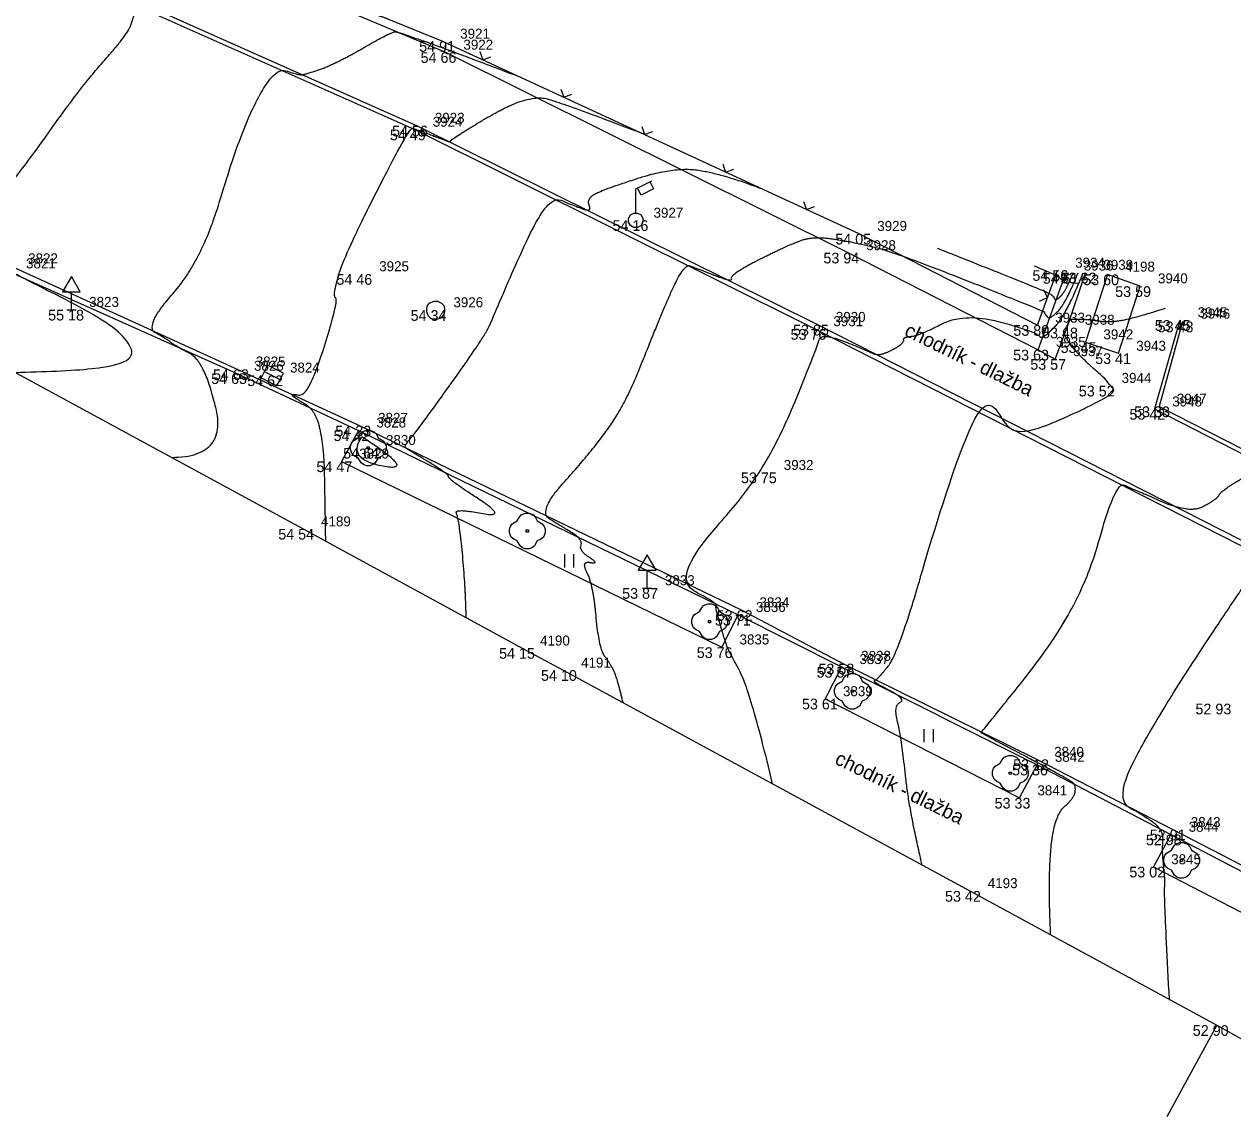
# Model space of a CAD drawing. Extents: x -704017 to -701500, y -1008977 to -1008450.
# Drawn here: x -701892.62 to -701858.74, y -1008903.65 to -1008873.03 of the extents above; entities that cross this region are included whole.
import ezdxf

# ---------------------------------------------------------------- set-up
doc = ezdxf.new("R2010")
doc.units = 0
for name, color, linetype in [('Z_body', 7, 'Continuous'), ('Z_body_cisla', 7, 'Continuous'), ('Z_body_vysky', 7, 'Continuous'), ('Z_budovy', 7, 'Continuous'), ('Z_chodnik', 7, 'Continuous'), ('Z_dopravni_znaceni', 7, 'Continuous'), ('Z_komunikace', 7, 'Continuous'), ('Z_obruby', 7, 'Continuous'), ('Z_oploceni', 7, 'Continuous'), ('Z_popis', 7, 'Continuous'), ('Z_rozhrani_ploch', 7, 'Continuous'), ('Z_site_znaky_kanalizace', 7, 'Continuous'), ('Z_site_znaky_VO', 7, 'Continuous'), ('Z_vrstevnice_hlavni', 7, 'Continuous'), ('Z_vrstevnice_vedlejsi', 7, 'Continuous'), ('Z_vstupy', 7, 'Continuous'), ('Z_zelen_jednotliva', 7, 'Continuous')]:
    doc.layers.add(name, color=color, linetype=linetype)

# ---------------------------------------------------------------- blocks, each defined once
blk = doc.blocks.new('POINT_DISPLAY')
blk.add_line((0, 0), (0, 0))
blk = doc.blocks.new('Z212')
for p, q in [((-0.17, 0.17), (0, 0)), ((0, 0), (0.17, 0.17))]:
    blk.add_line(p, q)
blk = doc.blocks.new('Z306')
for p, q in [((-0.13, 0.17), (-0.13, -0.2)), ((0.13, 0.17), (0.13, -0.2))]:
    blk.add_line(p, q)
blk = doc.blocks.new('Z24')
for p, q in [((-0.28, 0.28), (-0.23, 0.38)), ((-0.23, 0.38), (-0.17, 0.45)), ((-0.17, 0.45), (-0.05, 0.5)), ((-0.05, 0.5), (0.05, 0.5)), ((0.05, 0.5), (0.17, 0.45)), ((0.17, 0.45), (0.23, 0.38)), ((0.23, 0.38), (0.28, 0.28)), ((-0.5, 0.05), (-0.47, 0.13)), ((-0.5, -0.05), (-0.5, 0.05)), ((-0.47, 0.13), (-0.42, 0.2)), ((-0.42, 0.2), (-0.28, 0.28)), ((-0.03, -0.03), (-0.03, 0.03)), ((-0.03, 0.03), (0.03, 0.03)), ((0.03, 0.03), (0.03, -0.03)), ((0.28, 0.28), (0.42, 0.2)), ((0.42, 0.2), (0.47, 0.13)), ((0.47, 0.13), (0.5, 0.05)), ((0.5, 0.05), (0.5, -0.05)), ((-0.45, -0.17), (-0.5, -0.05)), ((-0.38, -0.23), (-0.45, -0.17)), ((-0.28, -0.28), (-0.38, -0.23)), ((-0.2, -0.42), (-0.28, -0.28)), ((0.03, -0.03), (-0.03, -0.03)), ((0.28, -0.28), (0.2, -0.42)), ((0.38, -0.23), (0.28, -0.28)), ((0.45, -0.17), (0.38, -0.23)), ((0.5, -0.05), (0.45, -0.17)), ((-0.13, -0.47), (-0.2, -0.42)), ((-0.05, -0.5), (-0.13, -0.47)), ((0.05, -0.5), (-0.05, -0.5)), ((0.13, -0.47), (0.05, -0.5)), ((0.2, -0.42), (0.13, -0.47))]:
    blk.add_line(p, q)
blk = doc.blocks.new('Z13')
for p, q in [((0, 0.88), (0.45, 1.1)), ((0.4, 1.07), (0.5, 0.88)), ((0, 0.2), (0, 0.88)), ((0.15, 0.7), (0.05, 0.9)), ((0.5, 0.88), (0.15, 0.7)), ((-0.2, 0.05), (-0.15, 0.15)), ((-0.2, -0.05), (-0.2, 0.05)), ((-0.15, 0.15), (-0.05, 0.2)), ((-0.05, 0.2), (0.05, 0.2)), ((0.05, 0.2), (0.15, 0.15)), ((0.15, 0.15), (0.2, 0.05)), ((0.2, 0.05), (0.2, -0.05)), ((-0.15, -0.15), (-0.2, -0.05)), ((-0.05, -0.2), (-0.15, -0.15)), ((0.05, -0.2), (-0.05, -0.2)), ((0.15, -0.15), (0.05, -0.2)), ((0.2, -0.05), (0.15, -0.15))]:
    blk.add_line(p, q)
blk = doc.blocks.new('Z527')
for p, q in [((0, 0.93), (-0.25, 0.5)), ((0.25, 0.5), (0, 0.93)), ((-0.25, 0.5), (0.25, 0.5)), ((0, 0), (0, 0.5)), ((-0.13, 0), (0.13, 0))]:
    blk.add_line(p, q)
blk = doc.blocks.new('Z620')
for p, q in [((-0.25, 0.05), (-0.23, 0.13)), ((-0.25, -0.05), (-0.25, 0.05)), ((-0.23, 0.13), (-0.17, 0.2)), ((-0.17, 0.2), (-0.05, 0.25)), ((-0.05, 0.25), (0.05, 0.25)), ((0.05, 0.25), (0.17, 0.2)), ((0.17, 0.2), (0.23, 0.13)), ((0.23, 0.13), (0.25, 0.05)), ((0.25, 0.05), (0.25, -0.05)), ((-0.2, -0.17), (-0.25, -0.05)), ((-0.13, -0.23), (-0.2, -0.17)), ((-0.05, -0.25), (-0.13, -0.23)), ((0.05, -0.25), (-0.05, -0.25)), ((0.13, -0.23), (0.05, -0.25)), ((0.2, -0.17), (0.13, -0.23)), ((0.25, -0.05), (0.2, -0.17))]:
    blk.add_line(p, q)
blk = doc.blocks.new('Z38')
for p, q in [((0.25, 0.2), (-0.25, 0.2)), ((-0.25, 0.2), (-0.25, -0.2)), ((-0.25, 0), (0.25, 0)), ((0.25, -0.2), (0.25, 0.2)), ((-0.25, -0.2), (0.25, -0.2))]:
    blk.add_line(p, q)

msp = doc.modelspace()

# ---------------------------------------------------------------- linework, layer by layer
at = {"layer": 'Z_budovy'}
for p, q in [((-701894.46, -1008881.93), (-701884.8, -1008887.17)), ((-701884.8, -1008887.17), (-701878.66, -1008890.51)), ((-701877.51, -1008891.13), (-701866.11, -1008897.32)), ((-701866.11, -1008897.32), (-701859.19, -1008901.08)), ((-701859.19, -1008901.08), (-701860.59, -1008903.65))]:
    msp.add_line(p, q, dxfattribs=at)
at = {"layer": 'Z_chodnik'}
for p, q in [((-701860.23, -1008881.32), (-701860.94, -1008883.81)), ((-701860.94, -1008883.81), (-701856.58, -1008886.04)), ((-701883.25, -1008884.41), (-701883.73, -1008885.28)), ((-701883.73, -1008885.28), (-701873.07, -1008890.49)), ((-701873.07, -1008890.49), (-701872.61, -1008889.58)), ((-701869.71, -1008891.04), (-701870.17, -1008891.93)), ((-701870.17, -1008891.93), (-701864.72, -1008894.71)), ((-701864.72, -1008894.71), (-701864.23, -1008893.78)), ((-701860.48, -1008895.74), (-701860.97, -1008896.64)), ((-701860.97, -1008896.64), (-701849.69, -1008902.5))]:
    msp.add_line(p, q, dxfattribs=at)
at = {"layer": 'Z_komunikace'}
for p, q in [((-701890.03, -1008872.26), (-701881.67, -1008875.98)), ((-701881.67, -1008875.98), (-701870.44, -1008881.57)), ((-701893.01, -1008879.8), (-701886.63, -1008882.7)), ((-701870.44, -1008881.57), (-701857.59, -1008888.11)), ((-701886.63, -1008882.7), (-701883.2, -1008884.28)), ((-701883.2, -1008884.28), (-701872.51, -1008889.45)), ((-701872.51, -1008889.45), (-701869.66, -1008890.95)), ((-701869.66, -1008890.95), (-701864.25, -1008893.63)), ((-701864.25, -1008893.63), (-701860.42, -1008895.6)), ((-701860.42, -1008895.6), (-701849.16, -1008901.45))]:
    msp.add_line(p, q, dxfattribs=at)
at = {"layer": 'Z_obruby'}
for p, q in [((-701890.01, -1008872.13), (-701881.61, -1008875.87)), ((-701881.61, -1008875.87), (-701870.37, -1008881.45)), ((-701893.07, -1008879.95), (-701886.68, -1008882.81)), ((-701860.15, -1008881.36), (-701860.81, -1008883.74)), ((-701870.37, -1008881.45), (-701857.53, -1008887.98)), ((-701886.68, -1008882.81), (-701883.25, -1008884.41)), ((-701860.81, -1008883.74), (-701856.51, -1008885.94)), ((-701883.25, -1008884.41), (-701872.61, -1008889.58)), ((-701872.61, -1008889.58), (-701869.71, -1008891.04)), ((-701869.71, -1008891.04), (-701864.23, -1008893.78)), ((-701864.23, -1008893.78), (-701860.48, -1008895.74)), ((-701860.48, -1008895.74), (-701849.23, -1008901.58))]:
    msp.add_line(p, q, dxfattribs=at)
at = {"layer": 'Z_oploceni'}
for p, q in [((-701888.31, -1008870.47), (-701880.9, -1008873.5)), ((-701880.9, -1008873.5), (-701869.21, -1008878.9)), ((-701864.22, -1008881.46), (-701863.66, -1008879.92))]:
    msp.add_line(p, q, dxfattribs=at)
at = {"layer": 'Z_rozhrani_ploch'}
for p, q in [((-701889.46, -1008870.16), (-701880.81, -1008873.81)), ((-701880.81, -1008873.81), (-701869.52, -1008879.43)), ((-701869.52, -1008879.43), (-701864.2, -1008882.15)), ((-701864.2, -1008882.15), (-701863.42, -1008880)), ((-701863.39, -1008881.53), (-701862.87, -1008879.99)), ((-701862.26, -1008880.04), (-701862.87, -1008881.94)), ((-701861.34, -1008880.37), (-701862.26, -1008880.04)), ((-701861.95, -1008882.25), (-701861.34, -1008880.37)), ((-701863.72, -1008882.41), (-701863.39, -1008881.53)), ((-701862.87, -1008881.94), (-701861.95, -1008882.25)), ((-701864.2, -1008882.15), (-701863.72, -1008882.41))]:
    msp.add_line(p, q, dxfattribs=at)
at = {"layer": 'Z_vrstevnice_hlavni'}
for points in [[(-701892.879, -1008882.787), (-701889.472, -1008882.757), (-701889.731, -1008881.635), (-701892.725, -1008880.105), (-701892.74, -1008880.091), (-701893.058, -1008879.92), (-701893.67, -1008879.663), (-701894.019, -1008879.761), (-701894.062, -1008879.637), (-701894.055, -1008879.56), (-701894.107, -1008879.459), (-701894.106, -1008879.344), (-701894.304, -1008879.224), (-701893.742, -1008878.375), (-701892.66, -1008877.09), (-701891.023, -1008874.773), (-701889.698, -1008873.279), (-701889.557, -1008872.796), (-701889.422, -1008872.531), (-701889.328, -1008872.561), (-701889.002, -1008872.579), (-701887.066, -1008871.947), (-701886.413, -1008871.573), (-701885.795, -1008871.707), (-701884.616, -1008872.115), (-701882.488, -1008872.851)], [(-701875.834, -1008892.04), (-701876.012, -1008891.293), (-701876.204, -1008890.942), (-701876.51, -1008890.502), (-701876.673, -1008888.729), (-701877.017, -1008888.061), (-701876.48, -1008888.166), (-701877.072, -1008887.785), (-701876.956, -1008887.468), (-701877.563, -1008887.101), (-701878.231, -1008886.683), (-701876.731, -1008885.025), (-701875.754, -1008883.662), (-701874.847, -1008881.351), (-701874.132, -1008879.732), (-701873.791, -1008879.86), (-701872.745, -1008880.271), (-701872.843, -1008880.032), (-701871.145, -1008879.182), (-701870.461, -1008878.962), (-701869.351, -1008879.141), (-701868.212, -1008879.412), (-701864.073, -1008881.055), (-701864.022, -1008881.1), (-701863.906, -1008881.338), (-701863.404, -1008880.826), (-701863.081, -1008879.994)], [(-701860.521, -1008900.357), (-701860.673, -1008897.38), (-701860.639, -1008897.138), (-701860.661, -1008896.801), (-701860.725, -1008896.19), (-701860.677, -1008895.637), (-701861.182, -1008895.236), (-701862.061, -1008894.756), (-701860.991, -1008892.645), (-701858.541, -1008888.899), (-701857.992, -1008888.205), (-701857.919, -1008887.942), (-701857.884, -1008887.957), (-701857.581, -1008888.09), (-701856.658, -1008888.428), (-701856.443, -1008888.191), (-701855.05, -1008886.84), (-701853.917, -1008887.267)]]:
    msp.add_open_spline(points, degree=2, dxfattribs=at)
at = {"layer": 'Z_vrstevnice_vedlejsi'}
for points in [[(-701896.22, -1008880.97), (-701896.184, -1008880.56), (-701897.533, -1008877.921), (-701897.533, -1008877.917), (-701898.348, -1008877.422), (-701897.225, -1008875.725), (-701896.188, -1008874.184), (-701896.033, -1008873.996), (-701895.885, -1008873.83), (-701893.193, -1008871.036), (-701893.078, -1008870.934), (-701892.946, -1008870.932), (-701892.36, -1008871.12), (-701889.79, -1008869.998), (-701889.715, -1008869.92)], [(-701888.488, -1008885.169), (-701886.933, -1008885.155), (-701887.552, -1008882.474), (-701888.407, -1008882.037), (-701888.612, -1008881.854), (-701889.27, -1008881.5), (-701887.625, -1008879.644), (-701886.6, -1008876.145), (-701885.622, -1008874.221), (-701884.943, -1008874.441), (-701884.802, -1008874.449), (-701883.966, -1008874.176), (-701882.293, -1008873.218), (-701882.129, -1008873.253), (-701881.817, -1008873.361), (-701880.842, -1008873.698), (-701878.725, -1008874.505)], [(-701884.17, -1008887.513), (-701884.189, -1008886.09), (-701884.222, -1008884.868), (-701884.443, -1008883.853), (-701885.049, -1008883.499), (-701885.144, -1008883.385), (-701884.648, -1008883.453), (-701883.795, -1008880.74), (-701883.984, -1008880.658), (-701883.643, -1008879.494), (-701881.822, -1008875.912), (-701881.661, -1008875.964), (-701880.772, -1008876.298), (-701880.66, -1008876.342), (-701880.691, -1008876.268), (-701879.104, -1008875.317), (-701878.301, -1008875.059), (-701877.767, -1008875.145), (-701875.327, -1008876.074)], [(-701880.234, -1008889.654), (-701880.244, -1008888.876), (-701880.427, -1008886.894), (-701880.588, -1008886.582), (-701879.019, -1008886.891), (-701880.749, -1008885.776), (-701880.702, -1008885.648), (-701881.834, -1008884.964), (-701881.995, -1008884.863), (-701881.632, -1008884.461), (-701879.677, -1008881.734), (-701879.437, -1008881.122), (-701877.978, -1008877.818), (-701877.282, -1008878.079), (-701876.702, -1008878.306), (-701876.859, -1008877.924), (-701876.439, -1008877.672), (-701874.381, -1008877.01), (-701873.013, -1008877.231), (-701871.929, -1008877.644)], [(-701867.034, -1008879.3), (-701863.888, -1008880.548), (-701863.776, -1008880.649), (-701863.707, -1008880.79), (-701863.41, -1008880.487), (-701863.22, -1008879.996)], [(-701871.642, -1008894.316), (-701872.267, -1008891.701), (-701872.877, -1008890.586), (-701872.978, -1008890.308), (-701873.248, -1008889.393), (-701873.209, -1008889.289), (-701873.293, -1008889.238), (-701874.467, -1008888.503), (-701871.83, -1008885.59), (-701870.397, -1008882.091), (-701870.275, -1008881.654), (-701868.901, -1008882.216), (-701868.635, -1008882.332), (-701867.943, -1008881.968), (-701867.995, -1008881.793), (-701867.565, -1008881.768), (-701866.259, -1008881.097), (-701864.214, -1008881.663), (-701864.104, -1008881.887), (-701863.397, -1008881.164), (-701862.942, -1008879.991)], [(-701864.313, -1008879.8), (-701863.704, -1008880.042), (-701863.529, -1008880.198), (-701863.508, -1008880.241), (-701863.417, -1008880.149), (-701863.359, -1008879.999)], [(-701867.451, -1008896.592), (-701867.819, -1008895.051), (-701868.029, -1008893.022), (-701868.255, -1008892.11), (-701867.883, -1008891.953), (-701868.861, -1008891.443), (-701868.719, -1008891.416), (-701868.051, -1008890.571), (-701866.157, -1008883.75), (-701865.229, -1008884.129), (-701864.297, -1008884.539), (-701862.124, -1008883.395), (-701862.076, -1008883.29), (-701862.285, -1008882.995), (-701862.506, -1008882.811), (-701863.224, -1008882.136), (-701863.463, -1008881.726), (-701863.498, -1008881.613), (-701863.391, -1008881.503), (-701863.316, -1008881.31), (-701863.202, -1008881.282), (-701862.667, -1008881.307), (-701862.324, -1008881.379), (-701861.645, -1008881.31), (-701860.626, -1008880.981)], [(-701883.152, -1008884.588), (-701883.598, -1008885.213), (-701881.558, -1008885.615), (-701883.152, -1008884.588)], [(-701863.848, -1008898.549), (-701863.925, -1008897.031), (-701863.752, -1008895.208), (-701863.175, -1008894.705), (-701863.144, -1008894.347), (-701863.299, -1008894.225), (-701864.239, -1008893.711), (-701865.827, -1008892.882), (-701865.779, -1008892.873), (-701863.022, -1008889.388), (-701862.038, -1008885.846), (-701861.556, -1008886.043), (-701859.959, -1008886.745), (-701859.179, -1008886.334), (-701859.07, -1008886.097), (-701857.852, -1008885.39), (-701858.554, -1008884.967), (-701858.164, -1008885.094)]]:
    msp.add_open_spline(points, degree=2, dxfattribs=at)
at = {"layer": 'Z_vstupy'}
for p, q in [((-701869.21, -1008878.9), (-701864.22, -1008881.46)), ((-701878.66, -1008890.51), (-701877.51, -1008891.13)), ((-701859.19, -1008901.08), (-701857.33, -1008902.12))]:
    msp.add_line(p, q, dxfattribs=at)

# ---------------------------------------------------------------- block references
at = {"layer": 'Z_body'}
for p in [(-701880.9, -1008873.5), (-701880.81, -1008873.81), (-701881.61, -1008875.87), (-701881.67, -1008875.98), (-701875.48, -1008878.52), (-701869.21, -1008878.9), (-701869.52, -1008879.43), (-701883.17, -1008880.03), (-701863.66, -1008879.92), (-701863.42, -1008880), (-701862.87, -1008879.99), (-701862.26, -1008880.04), (-701861.34, -1008880.37), (-701891.3, -1008881.03), (-701881.09, -1008881.04), (-701860.23, -1008881.32), (-701860.15, -1008881.36), (-701870.44, -1008881.57), (-701870.37, -1008881.45), (-701864.22, -1008881.46), (-701863.39, -1008881.53), (-701862.87, -1008881.94), (-701864.2, -1008882.15), (-701863.72, -1008882.41), (-701861.95, -1008882.25), (-701886.63, -1008882.7), (-701886.68, -1008882.81), (-701885.67, -1008882.87), (-701862.36, -1008883.16), (-701860.81, -1008883.74), (-701860.94, -1008883.81), (-701883.25, -1008884.41), (-701883.2, -1008884.28), (-701882.98, -1008884.9), (-701883.73, -1008885.28), (-701871.83, -1008885.59), (-701884.8, -1008887.17), (-701875.16, -1008888.83), (-701872.51, -1008889.45), (-701872.61, -1008889.58), (-701878.66, -1008890.51), (-701873.07, -1008890.49), (-701877.51, -1008891.13), (-701869.71, -1008891.04), (-701869.66, -1008890.95), (-701870.17, -1008891.93), (-701859.09, -1008892.07), (-701864.25, -1008893.63), (-701864.23, -1008893.78), (-701864.72, -1008894.71), (-701860.42, -1008895.6), (-701860.48, -1008895.74), (-701860.97, -1008896.64), (-701866.11, -1008897.32), (-701859.19, -1008901.08)]:
    msp.add_blockref('POINT_DISPLAY', p, dxfattribs=at)
at = {"layer": 'Z_dopravni_znaceni'}
for p in [(-701891.3, -1008881.03), (-701875.16, -1008888.83)]:
    msp.add_blockref('Z527', p, dxfattribs=at)
at = {"layer": 'Z_oploceni'}
for p, rotation in [((-701879.77, -1008874.02), -24.800000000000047), ((-701877.5, -1008875.07), -24.800000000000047), ((-701875.23, -1008876.12), -24.800000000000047), ((-701872.96, -1008877.17), -24.800000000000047), ((-701870.69, -1008878.22), -24.800000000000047), ((-701863.94, -1008880.69), 70)]:
    msp.add_blockref('Z212', p, dxfattribs=dict(at, rotation=rotation))
at = {"layer": 'Z_popis'}
for p in [(-701877.35, -1008888.05), (-701867.27, -1008892.95)]:
    msp.add_blockref('Z306', p, dxfattribs=at)
at = {"layer": 'Z_site_znaky_kanalizace'}
msp.add_blockref('Z620', (-701881.09, -1008881.04), dxfattribs=at)
at = {"layer": 'Z_site_znaky_kanalizace', "rotation": -27.000000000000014}
msp.add_blockref('Z38', (-701885.67, -1008882.87), dxfattribs=at)
at = {"layer": 'Z_site_znaky_VO'}
msp.add_blockref('Z13', (-701875.48, -1008878.52), dxfattribs=at)
at = {"layer": 'Z_zelen_jednotliva'}
for p in [(-701882.98, -1008884.9), (-701878.52, -1008887.23), (-701873.41, -1008889.77), (-701869.41, -1008891.72), (-701864.98, -1008894.02), (-701860.18, -1008896.46)]:
    msp.add_blockref('Z24', p, dxfattribs=at)

# ---------------------------------------------------------------- texts
at = {"layer": 'Z_body_cisla'}
for s, p in [('3921', (-701880.4, -1008873.43)), ('3922', (-701880.31, -1008873.74)), ('3924', (-701881.17, -1008875.9)), ('3923', (-701881.11, -1008875.79)), ('3927', (-701874.98, -1008878.45)), ('3929', (-701868.71, -1008878.82)), ('3928', (-701869.02, -1008879.36)), ('3821', (-701892.57, -1008879.87)), ('3822', (-701892.51, -1008879.73)), ('3925', (-701882.67, -1008879.95)), ('3934', (-701863.16, -1008879.85)), ('3936', (-701862.92, -1008879.93)), ('3939', (-701862.37, -1008879.91)), ('4198', (-701861.76, -1008879.96)), ('3940', (-701860.84, -1008880.29)), ('3823', (-701890.8, -1008880.95)), ('3926', (-701880.59, -1008880.96)), ('3945', (-701859.73, -1008881.24)), ('3946', (-701859.65, -1008881.28)), ('3931', (-701869.94, -1008881.49)), ('3930', (-701869.87, -1008881.37)), ('3933', (-701863.72, -1008881.39)), ('3938', (-701862.89, -1008881.45)), ('3942', (-701862.37, -1008881.86)), ('3935', (-701863.7, -1008882.07)), ('3937', (-701863.22, -1008882.33)), ('3943', (-701861.45, -1008882.18)), ('3825', (-701886.13, -1008882.62)), ('3826', (-701886.18, -1008882.74)), ('3824', (-701885.17, -1008882.79)), ('3944', (-701861.86, -1008883.08)), ('3947', (-701860.31, -1008883.66)), ('3948', (-701860.44, -1008883.74)), ('3828', (-701882.75, -1008884.33)), ('3827', (-701882.7, -1008884.2)), ('3830', (-701882.48, -1008884.82)), ('3829', (-701883.23, -1008885.2)), ('3932', (-701871.33, -1008885.52)), ('4189', (-701884.3, -1008887.1)), ('3833', (-701874.66, -1008888.75)), ('3834', (-701872.01, -1008889.37)), ('3836', (-701872.11, -1008889.5)), ('4190', (-701878.16, -1008890.44)), ('3835', (-701872.57, -1008890.41)), ('4191', (-701877.01, -1008891.06)), ('3837', (-701869.21, -1008890.96)), ('3838', (-701869.16, -1008890.87)), ('3839', (-701869.67, -1008891.86)), ('3840', (-701863.75, -1008893.56)), ('3842', (-701863.73, -1008893.7)), ('3841', (-701864.22, -1008894.64)), ('3843', (-701859.92, -1008895.53)), ('3844', (-701859.98, -1008895.66)), ('3845', (-701860.47, -1008896.57)), ('4193', (-701865.61, -1008897.24))]:
    msp.add_text(s, height=0.28, dxfattribs=at).set_placement(p)
at = {"layer": 'Z_body_vysky'}
for s, p in [('54 91', (-701881.55, -1008873.8)), ('54 66', (-701881.51, -1008874.11)), ('54 56', (-701882.31, -1008876.17)), ('54 49', (-701882.37, -1008876.28)), ('54 16', (-701876.13, -1008878.82)), ('54 05', (-701869.885, -1008879.2)), ('53 94', (-701870.22, -1008879.73)), ('54 46', (-701883.87, -1008880.33)), ('54 56', (-701864.36, -1008880.22)), ('54 61', (-701864.07, -1008880.3)), ('53 62', (-701863.57, -1008880.29)), ('53 60', (-701862.935, -1008880.34)), ('53 59', (-701862.04, -1008880.67)), ('55 18', (-701891.95, -1008881.33)), ('54 34', (-701881.79, -1008881.34)), ('53 45', (-701860.93, -1008881.62)), ('53 48', (-701860.85, -1008881.66)), ('53 76', (-701871.14, -1008881.87)), ('53 85', (-701871.07, -1008881.75)), ('53 80', (-701864.895, -1008881.76)), ('53 48', (-701864.09, -1008881.83)), ('53 45', (-701863.57, -1008882.24)), ('53 63', (-701864.9, -1008882.45)), ('53 57', (-701864.42, -1008882.71)), ('53 41', (-701862.6, -1008882.55)), ('54 63', (-701887.33, -1008883)), ('54 65', (-701887.38, -1008883.11)), ('54 62', (-701886.37, -1008883.17)), ('53 52', (-701863.06, -1008883.46)), ('53 33', (-701861.51, -1008884.04)), ('53 42', (-701861.64, -1008884.11)), ('54 42', (-701883.95, -1008884.71)), ('54 33', (-701883.9, -1008884.58)), ('54 64', (-701883.68, -1008885.2)), ('54 47', (-701884.43, -1008885.58)), ('53 75', (-701872.53, -1008885.89)), ('54 54', (-701885.5, -1008887.47)), ('53 87', (-701875.86, -1008889.13)), ('53 62', (-701873.21, -1008889.75)), ('53 71', (-701873.26, -1008889.88)), ('54 15', (-701879.31, -1008890.81)), ('53 76', (-701873.77, -1008890.79)), ('54 10', (-701878.135, -1008891.43)), ('53 57', (-701870.41, -1008891.34)), ('53 58', (-701870.36, -1008891.25)), ('53 61', (-701870.82, -1008892.23)), ('52 93', (-701859.79, -1008892.37)), ('53 36', (-701864.93, -1008894.08)), ('53 12', (-701864.9, -1008893.93)), ('53 33', (-701865.42, -1008895.01)), ('52 91', (-701861.07, -1008895.9)), ('52 98', (-701861.18, -1008896.04)), ('53 02', (-701861.645, -1008896.94)), ('53 42', (-701866.81, -1008897.62)), ('52 90', (-701859.865, -1008901.38))]:
    msp.add_text(s, height=0.3, dxfattribs=at).set_placement(p)
at = {"layer": 'Z_popis'}
for p in [(-701867.98, -1008881.74), (-701869.93, -1008893.74)]:
    msp.add_text('chodník - dlažba', height=0.4, rotation=333.9, dxfattribs=at).set_placement(p)

doc.saveas('drawing.dxf')
